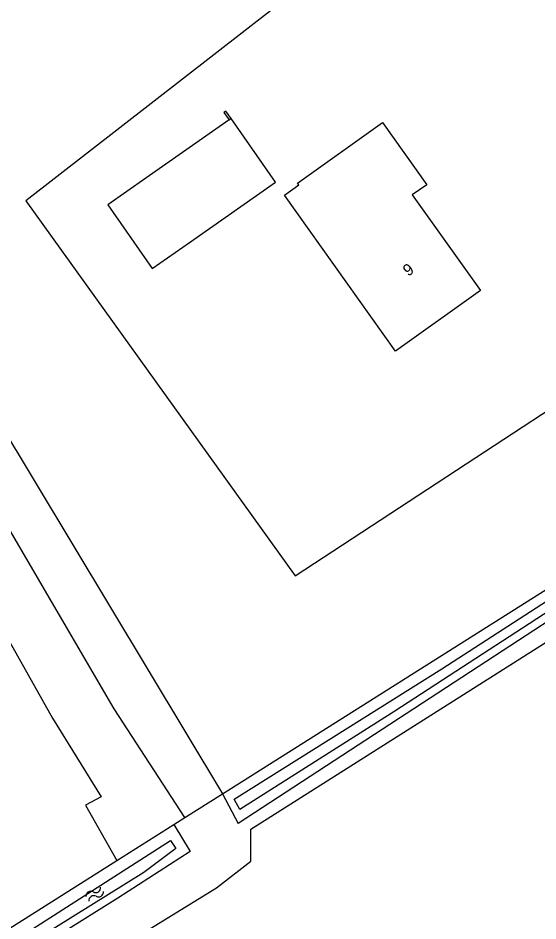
# Model space of a CAD drawing. Extents: x 136000 to 141000, y 400494 to 402006.
# Drawn here: x 136576.3 to 136621.1, y 401258.3 to 401336 of the extents above; entities that cross this region are included whole.
import ezdxf

# ---------------------------------------------------------------- set-up
doc = ezdxf.new("R2010")
doc.units = 0
for name, color, linetype in [('gg-afsc-lijn draadraster', 7, 'Continuous'), ('gg-afsc-muur', 7, 'Continuous'), ('gg-anno-huisnummerreeks BGT', 7, 'Continuous'), ('gg-bbg-bijgebouw', 7, 'Continuous'), ('gg-bbg-gedigitaliseerde bijgebouw', 7, 'Continuous'), ('gg-bbg-hoofdgebouw', 7, 'Continuous'), ('gg-knt-bronhoudergrens', 7, 'Continuous'), ('gg-kntw-bovenkant insteek waterloop', 7, 'Continuous'), ('gg-kntw-waterlijn', 7, 'Continuous'), ('gt-grn-vlakafsluiter', 7, 'Continuous'), ('gt-symb-watersymbool', 7, 'Continuous')]:
    doc.layers.add(name, color=color, linetype=linetype)

# ---------------------------------------------------------------- blocks, each defined once
blk = doc.blocks.new('gt0-WA')
at = {"layer": 'gt-symb-watersymbool'}
for centre, start, end in [((-0.323, 0.022), 28.07249, 151.92751), ((0.427, 0.422), 208.07248, 331.92751), ((-0.323, -0.428), 28.07249, 151.92751), ((0.427, -0.028), 208.07248, 331.92751)]:
    blk.add_arc(centre, 0.425, start, end, dxfattribs=at)

msp = doc.modelspace()

# ---------------------------------------------------------------- linework, layer by layer
at = {"layer": 'gg-afsc-lijn draadraster'}
msp.add_lwpolyline([(136590.717, 401267.179), (136584.617, 401276.518), (136570.259, 401301.055), (136559.099, 401320.125)], dxfattribs=at)
at = {"layer": 'gg-afsc-muur'}
msp.add_lwpolyline([(136594.688, 401327.332), (136594.247, 401327.963), (136594.075, 401327.843), (136594.516, 401327.212)], dxfattribs=at)
at = {"layer": 'gg-bbg-bijgebouw'}
for q in [(136587.344, 401322.2), (136594.688, 401327.332)]:
    msp.add_line((136594.516, 401327.212), q, dxfattribs=at)
msp.add_lwpolyline([(136591.182, 401316.708), (136598.527, 401321.841), (136594.688, 401327.332)], dxfattribs=at)
at = {"layer": 'gg-bbg-gedigitaliseerde bijgebouw'}
msp.add_lwpolyline([(136587.344, 401322.2), (136584.065, 401319.909), (136587.903, 401314.417), (136591.182, 401316.708)], dxfattribs=at)
at = {"layer": 'gg-bbg-hoofdgebouw'}
for points in [[(136608.845, 401307.306), (136599.295, 401320.743), (136600.517, 401321.613), (136600.401, 401321.776), (136607.732, 401326.996)], [(136607.732, 401326.996), (136611.538, 401321.629), (136610.29, 401320.751), (136616.165, 401312.539), (136608.845, 401307.306)]]:
    msp.add_lwpolyline(points, dxfattribs=at)
at = {"layer": 'gg-knt-bronhoudergrens'}
for points in [[(136527.683, 401301.477), (136531.123, 401303.329), (136531.811, 401302.059), (136554.382, 401315.3), (136554.7, 401314.601), (136555.811, 401315.236), (136559.383, 401309.679), (136560.018, 401309.997), (136579.306, 401275.707), (136583.513, 401268.96), (136582.164, 401268.246), (136584.854, 401263.481)], [(136329.104, 401092.758), (136332.216, 401095.043), (136332.255, 401095.73), (136332.53, 401096.416), (136333.387, 401097.192), (136336, 401099.053), (136351.329, 401109.201), (136383.439, 401129.65), (136457.534, 401176.827), (136492.626, 401198.498), (136534.155, 401224.696), (136593.425, 401261.112), (136596.377, 401263.424), (136596.377, 401266.176), (136651.647, 401301.124), (136663.445, 401285.126), (136707.951, 401221.008), (136747.52, 401164.375), (136787.016, 401107.847)]]:
    msp.add_lwpolyline(points, dxfattribs=at)
at = {"layer": 'gg-kntw-bovenkant insteek waterloop'}
for p, q in [((136593.949, 401269.218), (136649.347, 401304.16)), ((136593.949, 401269.218), (136595.296, 401266.651)), ((136584.854, 401263.481), (136589.757, 401266.573)), ((136589.757, 401266.573), (136591.169, 401264.249))]:
    msp.add_line(p, q, dxfattribs=at)
for points in [[(136651.534, 401302.278), (136647.635, 401300.797), (136595.296, 401266.651)], [(136591.169, 401264.249), (136584.937, 401260.236), (136478.744, 401193.848), (136326.382, 401097.023)], [(136324.58, 401099.76), (136368.875, 401127.624), (136427.733, 401165.119), (136452.875, 401180.525), (136504.857, 401213.233), (136559.433, 401247.413), (136563.482, 401250), (136584.854, 401263.481)]]:
    msp.add_lwpolyline(points, dxfattribs=at)
at = {"layer": 'gg-kntw-waterlijn'}
for points in [[(136594.965, 401268.754), (136612.837, 401279.97), (136649.062, 401303.367), (136649.751, 401303.812)], [(136650.4, 401303.254), (136644.65, 401299.626), (136632.59, 401291.786), (136608.803, 401276.324), (136595.434, 401267.855), (136594.965, 401268.754)], [(136325.115, 401098.947), (136331.375, 401102.602), (136368.004, 401125.543), (136417.622, 401157.087), (136475.997, 401193.506), (136553.3, 401242.052), (136589.483, 401265.203), (136589.938, 401264.491), (136587.188, 401262.444), (136564.565, 401248.38), (136532.876, 401228.27), (136507.499, 401212.516), (136482.563, 401196.574), (136452.955, 401178.108), (136423.829, 401159.748), (136358.934, 401118.84), (136325.503, 401098.358)]]:
    msp.add_lwpolyline(points, dxfattribs=at)
at = {"layer": 'gt-grn-vlakafsluiter'}
for p, q in [((136555.026, 401333.84), (136593.949, 401269.218)), ((136590.717, 401267.179), (136593.949, 401269.218)), ((136589.757, 401266.573), (136590.717, 401267.179))]:
    msp.add_line(p, q, dxfattribs=at)
msp.add_lwpolyline([(136613.349, 401348.953), (136602.512, 401340.048), (136601.798, 401341.159), (136601.03, 401340.63), (136597.776, 401338.196), (136598.596, 401337.005), (136577.006, 401320.257), (136600.21, 401287.978), (136641.055, 401314.714)], dxfattribs=at)

# ---------------------------------------------------------------- block references
at = {"layer": 'gt-symb-watersymbool', "rotation": 32.49757156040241}
msp.add_blockref('gt0-WA', (136582.9, 401260.55), dxfattribs=at)

# ---------------------------------------------------------------- texts
at = {"layer": 'gg-anno-huisnummerreeks BGT'}
msp.add_text('9', height=1, rotation=35.6, dxfattribs=at).set_placement((136609.936, 401313.703))

doc.saveas('drawing.dxf')
